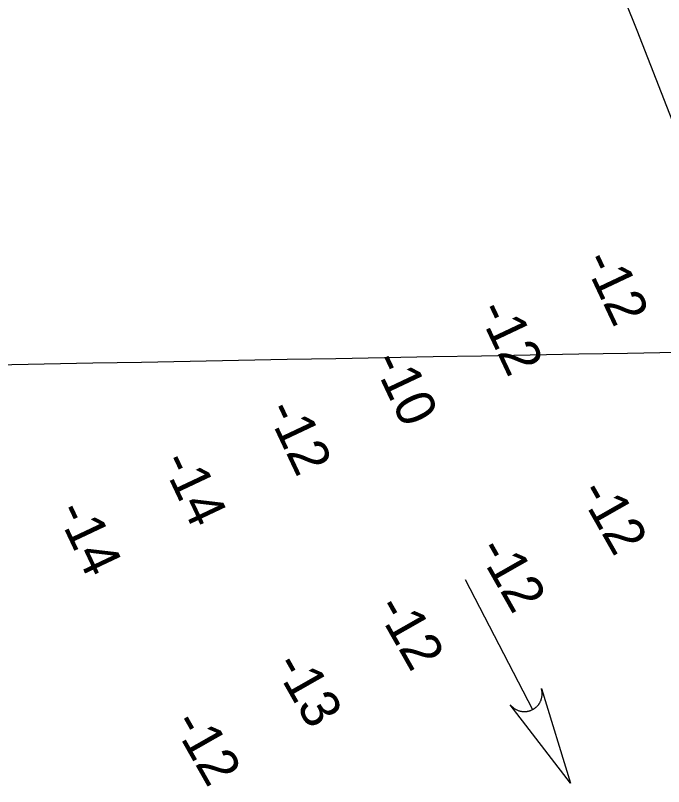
# Model space of a CAD drawing. Extents: x 3945642 to 3966284, y 206476 to 228921.
# Drawn here: x 3959112 to 3959667, y 212007 to 212666 of the extents above; entities that cross this region are included whole.
import ezdxf

# ---------------------------------------------------------------- set-up
doc = ezdxf.new("R2010")
doc.units = 0
for name, color, linetype in [('V-GRID-MAJR', 7, 'Continuous'), ('V-RIVR-RANG', 7, 'Continuous'), ('V-STRM-FLOW', 7, 'Continuous'), ('V-TOPO-MINR', 7, 'Continuous')]:
    doc.layers.add(name, color=color, linetype=linetype)

msp = doc.modelspace()

# ---------------------------------------------------------------- linework, layer by layer
at = {"layer": 'V-GRID-MAJR'}
msp.add_spline([(3955200.44, 212295.57), (3957056.9, 212329.82), (3962380.88, 212428.56), (3963931.2, 212457.45)], degree=3, dxfattribs=at)
at = {"layer": 'V-STRM-FLOW'}
msp.add_line((3959496.89, 212183.65), (3959554.52, 212072.5), dxfattribs=at)
msp.add_lwpolyline([(3959562.08, 212090.5), (3959587.12, 212009.65), (3959535.45, 212076.69), (3959536.44, 212075.54), (3959537.51, 212074.52), (3959537.96, 212074.15), (3959538.37, 212073.83), (3959538.89, 212073.46), (3959539.4, 212073.12), (3959539.85, 212072.85), (3959540.48, 212072.5), (3959541.18, 212072.16), (3959541.58, 212071.99), (3959542.1, 212071.78), (3959542.79, 212071.54), (3959543.34, 212071.37), (3959543.94, 212071.21), (3959544.34, 212071.12), (3959544.78, 212071.04), (3959545.31, 212070.95), (3959545.81, 212070.88), (3959546.31, 212070.84), (3959546.72, 212070.81), (3959547.33, 212070.79), (3959547.92, 212070.8), (3959548.38, 212070.82), (3959548.93, 212070.86), (3959549.41, 212070.91), (3959549.83, 212070.97), (3959550.15, 212071.02), (3959550.65, 212071.12), (3959551.15, 212071.23), (3959551.62, 212071.36), (3959552.1, 212071.5), (3959552.53, 212071.64), (3959553.01, 212071.82), (3959553.39, 212071.97), (3959553.93, 212072.21), (3959554.52, 212072.5), (3959554.71, 212072.6), (3959554.98, 212072.75), (3959555.3, 212072.93), (3959555.6, 212073.12), (3959555.89, 212073.3), (3959556.17, 212073.49), (3959556.49, 212073.72), (3959556.72, 212073.89), (3959557.04, 212074.14), (3959557.33, 212074.38), (3959557.53, 212074.55), (3959558.02, 212075), (3959558.28, 212075.25), (3959558.45, 212075.43), (3959558.74, 212075.73), (3959558.98, 212076), (3959559.22, 212076.28), (3959559.51, 212076.63), (3959559.76, 212076.97), (3959559.95, 212077.23), (3959560.11, 212077.47), (3959560.32, 212077.78), (3959560.51, 212078.07), (3959560.71, 212078.41), (3959560.91, 212078.77), (3959561.1, 212079.13), (3959561.32, 212079.59), (3959561.48, 212079.93), (3959561.63, 212080.31), (3959561.78, 212080.68), (3959561.89, 212080.98), (3959562, 212081.32), (3959562.16, 212081.82), (3959562.16, 212081.84), (3959562.25, 212082.14), (3959562.3, 212082.36), (3959562.38, 212082.7), (3959562.47, 212083.12), (3959562.53, 212083.45), (3959562.58, 212083.75), (3959562.63, 212084.14), (3959562.68, 212084.52), (3959562.7, 212084.79), (3959562.73, 212085.14), (3959562.75, 212085.63), (3959562.75, 212085.92), (3959562.75, 212086.15), (3959562.75, 212086.35), (3959562.74, 212086.6), (3959562.73, 212086.93), (3959562.7, 212087.25), (3959562.68, 212087.58), (3959562.64, 212087.9), (3959562.58, 212088.31), (3959562.54, 212088.55), (3959562.47, 212088.95), (3959562.38, 212089.4), (3959562.3, 212089.73), (3959562.23, 212089.98), (3959562.17, 212090.22), (3959562.12, 212090.39)], close=True, dxfattribs=at)
at = {"layer": 'V-TOPO-MINR'}
msp.add_lwpolyline([(3959317.97, 213463.22), (3959643.81, 212653.78), (3959680.97, 212558.72)], dxfattribs=at)

# ---------------------------------------------------------------- texts
at = {"layer": 'V-RIVR-RANG'}
for s, rotation, p in [('-12', 295.26131, (3959597.38, 212456.8)), ('-12', 295.26131, (3959506.94, 212414.13)), ('-10', 295.26131, (3959416.9, 212370.62)), ('-12', 295.26131, (3959326.07, 212328.78)), ('-14', 295.26131, (3959236.25, 212284.79)), ('-12', 299.60875, (3959593.32, 212258.59)), ('-14', 295.26131, (3959146.36, 212242.37)), ('-12', 299.60875, (3959506.47, 212209.23)), ('-12', 299.60875, (3959419.44, 212159.77)), ('-13', 299.60875, (3959332.36, 212110.59)), ('-12', 299.60875, (3959245.55, 212060.96))]:
    msp.add_text(s, height=33.5, rotation=rotation, dxfattribs=at).set_placement(p)

doc.saveas('drawing.dxf')
